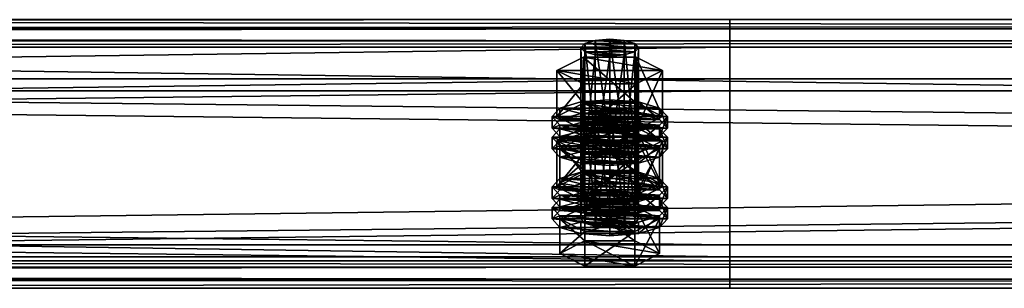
# Model space of a CAD drawing. Header units: millimetres. Extents: x 60485 to 71303, y 100 to 16900.
# Tile 518 of 656: x 63352 to 63557, y 12455 to 12511. Entities that reach past the tile are written whole.
import ezdxf

# ---------------------------------------------------------------- set-up
doc = ezdxf.new("R2010")
doc.units = ezdxf.units.MM
doc.layers.add('13', color=7, linetype='Continuous')
doc.layers.add('9', color=7, linetype='Continuous')

msp = doc.modelspace()

# ---------------------------------------------------------------- meshes
at = {"layer": '13', "color": 7}
mesh = msp.add_polyface(dxfattribs=at)
corners = [(63475, 12503.01, 4433.37), (63472, 12503.24, 4434.14), (63472, 12482.21, 4440.57), (63469.8, 12503.89, 4436.24), (63469.8, 12482.85, 4442.67), (63469, 12504.76, 4439.11), (63469, 12483.73, 4445.54), (63469.8, 12505.64, 4441.97), (63469.8, 12484.6, 4448.41), (63472, 12506.28, 4444.07), (63472, 12485.25, 4450.51), (63475, 12506.52, 4444.84), (63475, 12485.48, 4451.28), (63478, 12503.24, 4434.14), (63480.2, 12503.89, 4436.24), (63481, 12504.76, 4439.11), (63480.2, 12505.64, 4441.97), (63478, 12506.28, 4444.07), (63480.48, 12497.2, 4431.48), (63469.52, 12497.2, 4431.48), (63469.52, 12487.64, 4434.41), (63464.03, 12499.98, 4440.57), (63464.03, 12490.42, 4443.49), (63469.52, 12502.76, 4449.65), (63469.52, 12493.2, 4452.58), (63480.48, 12493.2, 4452.58), (63485.97, 12499.98, 4440.57), (63480.48, 12487.64, 4434.41), (63464.61, 12487.87, 4450.55), (63485.39, 12487.87, 4450.55), (63469, 12489.16, 4454.75), (63481, 12489.16, 4454.75), (63475, 12489.63, 4456.29), (63464.61, 12488.66, 4437.76), (63463, 12490.42, 4443.49), (63463, 12488.03, 4444.22), (63464.61, 12492.17, 4449.23), (63464.61, 12489.78, 4449.96), (63469, 12493.46, 4453.43), (63469, 12491.07, 4454.16), (63475, 12493.93, 4454.97), (63475, 12491.54, 4455.7), (63485.39, 12488.66, 4437.76), (63487, 12490.42, 4443.49), (63485.39, 12492.17, 4449.23), (63481, 12493.46, 4453.43), (63485.39, 12489.78, 4449.96), (63487, 12488.03, 4444.22), (63472, 12488.62, 4386.32), (63478, 12488.62, 4386.32), (63469.8, 12489.26, 4388.42), (63480.2, 12489.26, 4388.42), (63469, 12490.14, 4391.29), (63481, 12490.14, 4391.29), (63469.8, 12491.02, 4394.16), (63480.2, 12491.02, 4394.16), (63472, 12491.66, 4396.26)]
mesh.append_faces([[corners[k] for k in face] for face in [(5, 8, 6, 6), (7, 10, 8, 8), (9, 12, 10, 10), (13, 1, 0, 0), (9, 17, 11, 11), (19, 22, 20, 20), (21, 24, 22, 22), (23, 25, 24, 24), (18, 21, 19, 19), (30, 31, 32, 32), (34, 37, 35, 35), (36, 39, 37, 37), (38, 41, 39, 39), (38, 45, 40, 40)]], dxfattribs={"vtx0": -1, "color": 7})
mesh.append_faces([[corners[k] for k in face] for face in [(1, 13, 3, 3), (3, 14, 5, 5), (5, 15, 7, 7), (7, 16, 9, 9), (21, 26, 23, 23), (24, 27, 22, 22), (28, 29, 30, 30), (33, 42, 34, 34), (34, 43, 36, 36), (36, 44, 38, 38), (39, 46, 37, 37), (37, 47, 35, 35), (48, 49, 50, 50), (50, 51, 52, 52), (52, 53, 54, 54), (54, 55, 56, 56)]], dxfattribs={"vtx0": -1, "vtx1": -1, "color": 7})
mesh.append_faces([[corners[k] for k in face] for face in [(0, 1, 2, 2), (1, 3, 4, 4), (3, 5, 6, 6), (5, 7, 8, 8), (7, 9, 10, 10), (9, 11, 12, 12), (18, 19, 20, 20), (19, 21, 22, 22), (21, 23, 24, 24), (33, 34, 35, 35), (34, 36, 37, 37), (36, 38, 39, 39), (38, 40, 41, 41)]], dxfattribs={"vtx2": -1, "vtx3": -1, "color": 7})
mesh = msp.add_polyface(dxfattribs=at)
corners = [(63481, 12504.76, 4439.11), (63480.2, 12503.89, 4436.24), (63480.2, 12482.85, 4442.67), (63481, 12483.73, 4445.54), (63478, 12503.24, 4434.14), (63478, 12482.21, 4440.57), (63475, 12503.01, 4433.37), (63475, 12481.97, 4439.8), (63475, 12506.52, 4444.84), (63478, 12506.28, 4444.07), (63478, 12485.25, 4450.51), (63475, 12485.48, 4451.28), (63480.2, 12505.64, 4441.97), (63480.2, 12484.6, 4448.41), (63469.8, 12503.89, 4436.24), (63469, 12504.76, 4439.11), (63469.8, 12505.64, 4441.97), (63472, 12506.28, 4444.07), (63485.97, 12499.98, 4440.57), (63480.48, 12497.2, 4431.48), (63480.48, 12487.64, 4434.41), (63485.97, 12490.42, 4443.49), (63469.52, 12487.64, 4434.41), (63469.52, 12502.76, 4449.65), (63480.48, 12502.76, 4449.65), (63480.48, 12493.2, 4452.58), (63464.03, 12499.98, 4440.57), (63469.52, 12493.2, 4452.58), (63469, 12489.16, 4454.75), (63485.39, 12487.87, 4450.55), (63481, 12489.16, 4454.75), (63475, 12493.93, 4454.97), (63481, 12493.46, 4453.43), (63481, 12491.07, 4454.16), (63475, 12491.54, 4455.7), (63485.39, 12492.17, 4449.23), (63485.39, 12489.78, 4449.96), (63487, 12490.42, 4443.49), (63487, 12488.03, 4444.22), (63463, 12490.42, 4443.49), (63485.39, 12488.66, 4437.76), (63464.61, 12492.17, 4449.23), (63469, 12493.46, 4453.43), (63469, 12491.07, 4454.16), (63464.61, 12489.78, 4449.96), (63478, 12488.62, 4386.32), (63472, 12488.62, 4386.32), (63475, 12488.38, 4385.56), (63469.8, 12489.26, 4388.42), (63480.2, 12489.26, 4388.42), (63469, 12490.14, 4391.29), (63481, 12490.14, 4391.29), (63469.8, 12491.02, 4394.16), (63480.2, 12491.02, 4394.16), (63472, 12491.66, 4396.26), (63478, 12491.66, 4396.26), (63475, 12491.89, 4397.03)]
mesh.append_faces([[corners[k] for k in face] for face in [(0, 2, 3, 3), (8, 10, 11, 11), (9, 13, 10, 10), (12, 3, 13, 13), (18, 20, 21, 21), (19, 22, 20, 20), (24, 21, 25, 25), (23, 18, 24, 24), (21, 27, 25, 25), (31, 33, 34, 34), (32, 36, 33, 33), (35, 38, 36, 36), (33, 43, 34, 34), (45, 46, 47, 47), (54, 55, 56, 56)]], dxfattribs={"vtx0": -1, "color": 7})
mesh.append_faces([[corners[k] for k in face] for face in [(14, 4, 1, 1), (15, 1, 0, 0), (16, 0, 12, 12), (17, 12, 9, 9), (26, 19, 18, 18), (27, 21, 20, 20), (28, 29, 30, 30), (39, 40, 37, 37), (41, 37, 35, 35), (42, 35, 32, 32), (43, 33, 36, 36), (44, 36, 38, 38), (48, 45, 49, 49), (50, 49, 51, 51), (52, 51, 53, 53), (54, 53, 55, 55)]], dxfattribs={"vtx0": -1, "vtx2": -1, "vtx3": -1, "color": 7})
mesh.append_faces([[corners[k] for k in face] for face in [(0, 1, 2, 2), (1, 4, 5, 5), (4, 6, 7, 7), (8, 9, 10, 10), (9, 12, 13, 13), (12, 0, 3, 3), (18, 19, 20, 20), (23, 24, 25, 25), (24, 18, 21, 21), (31, 32, 33, 33), (32, 35, 36, 36), (35, 37, 38, 38)]], dxfattribs={"vtx2": -1, "vtx3": -1, "color": 7})
mesh = msp.add_polyface(dxfattribs=at)
corners = [(63475, 12503.01, 4433.37), (63472, 12482.21, 4440.57), (63475, 12481.97, 4439.8), (63472, 12503.24, 4434.14), (63469.8, 12482.85, 4442.67), (63469.8, 12503.89, 4436.24), (63469, 12483.73, 4445.54), (63478, 12485.25, 4450.51), (63472, 12485.25, 4450.51), (63475, 12485.48, 4451.28), (63481, 12483.73, 4445.54), (63469.8, 12484.6, 4448.41), (63480.2, 12482.85, 4442.67), (63478, 12482.21, 4440.57), (63464.61, 12483.73, 4445.54), (63469.8, 12486.36, 4454.15), (63469.8, 12479.19, 4456.34), (63480.2, 12481.09, 4436.93), (63469.8, 12481.09, 4436.93), (63464.03, 12490.42, 4443.49), (63480.48, 12487.64, 4434.41), (63469.52, 12487.64, 4434.41), (63475, 12482.61, 4433.33), (63469, 12483.08, 4434.87), (63469, 12480.69, 4435.6), (63464.61, 12484.36, 4439.07), (63464.61, 12481.97, 4439.8), (63463, 12486.12, 4444.81), (63463, 12483.73, 4445.54), (63464.61, 12487.87, 4450.55), (63464.61, 12485.48, 4451.28), (63469, 12489.16, 4454.75), (63469, 12486.77, 4455.48), (63475, 12489.63, 4456.29), (63475, 12487.24, 4457.02), (63481, 12483.08, 4434.87), (63485.39, 12484.36, 4439.07), (63487, 12486.12, 4444.81), (63485.39, 12485.48, 4451.28), (63487, 12483.73, 4445.54), (63485.39, 12481.97, 4439.8), (63475, 12486.91, 4432.02), (63469, 12487.38, 4433.56), (63469, 12484.99, 4434.29), (63475, 12484.52, 4432.75), (63464.61, 12488.66, 4437.76), (63464.61, 12486.27, 4438.49), (63463, 12488.03, 4444.22), (63481, 12487.38, 4433.56), (63485.39, 12486.27, 4438.49), (63481, 12484.99, 4434.29), (63472, 12491.66, 4396.26), (63475, 12491.89, 4397.03), (63475, 12470.86, 4403.47), (63464.03, 12485.36, 4392.76), (63469.52, 12488.14, 4401.84), (63469.52, 12478.57, 4404.76), (63480.48, 12482.58, 4383.67), (63469.52, 12482.58, 4383.67), (63485.97, 12485.36, 4392.76)]
mesh.append_faces([[corners[k] for k in face] for face in [(0, 1, 2, 2), (3, 4, 1, 1), (5, 6, 4, 4), (7, 8, 9, 9), (4, 2, 1, 1), (17, 14, 18, 18), (19, 20, 21, 21), (23, 26, 24, 24), (25, 28, 26, 26), (27, 30, 28, 28), (29, 32, 30, 30), (31, 34, 32, 32), (41, 43, 44, 44), (42, 46, 43, 43), (45, 47, 46, 46), (57, 54, 58, 58)]], dxfattribs={"vtx0": -1, "color": 7})
mesh.append_faces([[corners[k] for k in face] for face in [(8, 10, 11, 11), (11, 10, 6, 6), (6, 12, 4, 4), (14, 17, 15, 15), (23, 35, 25, 25), (25, 36, 27, 27), (27, 37, 29, 29), (34, 38, 32, 32), (32, 38, 30, 30), (30, 39, 28, 28), (28, 40, 26, 26), (42, 48, 45, 45), (47, 49, 46, 46), (46, 50, 43, 43), (54, 59, 55, 55)]], dxfattribs={"vtx0": -1, "vtx1": -1, "color": 7})
mesh.append_faces([[corners[k] for k in face] for face in [(4, 13, 2, 2)]], dxfattribs={"vtx0": -1, "vtx2": -1, "vtx3": -1, "color": 7})
mesh.append_faces([[corners[k] for k in face] for face in [(14, 15, 16, 16), (22, 23, 24, 24), (23, 25, 26, 26), (25, 27, 28, 28), (27, 29, 30, 30), (29, 31, 32, 32), (31, 33, 34, 34), (41, 42, 43, 43), (42, 45, 46, 46), (51, 52, 53, 53), (54, 55, 56, 56)]], dxfattribs={"vtx2": -1, "vtx3": -1, "color": 7})
mesh = msp.add_polyface(dxfattribs=at)
corners = [(63480.2, 12503.89, 4436.24), (63478, 12482.21, 4440.57), (63480.2, 12482.85, 4442.67), (63478, 12503.24, 4434.14), (63475, 12481.97, 4439.8), (63472, 12485.25, 4450.51), (63478, 12485.25, 4450.51), (63480.2, 12484.6, 4448.41), (63481, 12483.73, 4445.54), (63469, 12483.73, 4445.54), (63469.8, 12482.85, 4442.67), (63469.8, 12486.36, 4454.15), (63480.2, 12486.36, 4454.15), (63480.2, 12479.19, 4456.34), (63480.2, 12481.09, 4436.93), (63485.39, 12483.73, 4445.54), (63487, 12486.12, 4444.81), (63485.39, 12484.36, 4439.07), (63485.39, 12481.97, 4439.8), (63487, 12483.73, 4445.54), (63481, 12483.08, 4434.87), (63481, 12480.69, 4435.6), (63475, 12482.61, 4433.33), (63475, 12480.22, 4434.07), (63475, 12489.63, 4456.29), (63481, 12489.16, 4454.75), (63481, 12486.77, 4455.48), (63475, 12487.24, 4457.02), (63485.39, 12487.87, 4450.55), (63485.39, 12485.48, 4451.28), (63469, 12483.08, 4434.87), (63464.61, 12484.36, 4439.07), (63463, 12486.12, 4444.81), (63464.61, 12487.87, 4450.55), (63464.61, 12485.48, 4451.28), (63463, 12483.73, 4445.54), (63464.61, 12481.97, 4439.8), (63487, 12490.42, 4443.49), (63485.39, 12488.66, 4437.76), (63485.39, 12486.27, 4438.49), (63487, 12488.03, 4444.22), (63481, 12487.38, 4433.56), (63481, 12484.99, 4434.29), (63475, 12486.91, 4432.02), (63475, 12484.52, 4432.75), (63469, 12487.38, 4433.56), (63464.61, 12488.66, 4437.76), (63463, 12488.03, 4444.22), (63464.61, 12486.27, 4438.49), (63469, 12484.99, 4434.29), (63469.52, 12488.14, 4401.84), (63480.48, 12488.14, 4401.84), (63480.48, 12478.57, 4404.76), (63485.97, 12485.36, 4392.76), (63485.97, 12475.79, 4395.68), (63464.03, 12485.36, 4392.76), (63480.48, 12482.58, 4383.67)]
mesh.append_faces([[corners[k] for k in face] for face in [(0, 1, 2, 2), (3, 4, 1, 1), (11, 15, 12, 12), (16, 18, 19, 19), (17, 21, 18, 18), (24, 26, 27, 27), (25, 29, 26, 26), (28, 19, 29, 29), (20, 30, 22, 22), (29, 27, 26, 26), (37, 39, 40, 40), (38, 42, 39, 39), (41, 44, 42, 42), (41, 45, 43, 43), (49, 42, 44, 44), (50, 53, 51, 51)]], dxfattribs={"vtx0": -1, "color": 7})
mesh.append_faces([[corners[k] for k in face] for face in [(5, 6, 7, 7), (5, 7, 8, 8), (9, 8, 2, 2), (10, 2, 1, 1), (11, 14, 15, 15), (31, 20, 17, 17), (32, 17, 16, 16), (33, 16, 28, 28), (34, 29, 19, 19), (35, 19, 18, 18), (36, 18, 21, 21), (46, 41, 38, 38), (47, 40, 39, 39), (48, 39, 42, 42), (55, 56, 53, 53)]], dxfattribs={"vtx0": -1, "vtx2": -1, "vtx3": -1, "color": 7})
mesh.append_faces([[corners[k] for k in face] for face in [(11, 12, 13, 13), (16, 17, 18, 18), (17, 20, 21, 21), (20, 22, 23, 23), (24, 25, 26, 26), (25, 28, 29, 29), (28, 16, 19, 19), (37, 38, 39, 39), (38, 41, 42, 42), (41, 43, 44, 44), (50, 51, 52, 52), (51, 53, 54, 54)]], dxfattribs={"vtx2": -1, "vtx3": -1, "color": 7})
mesh = msp.add_polyface(dxfattribs=at)
corners = [(63485.39, 12483.73, 4445.54), (63480.2, 12481.09, 4436.93), (63480.2, 12473.92, 4439.13), (63485.39, 12476.55, 4447.73), (63469.8, 12473.92, 4439.13), (63480.2, 12486.36, 4454.15), (63480.2, 12479.19, 4456.34), (63469.8, 12479.19, 4456.34), (63481, 12483.08, 4434.87), (63475, 12480.22, 4434.07), (63481, 12480.69, 4435.6), (63481, 12490.14, 4391.29), (63480.2, 12489.26, 4388.42), (63480.2, 12468.22, 4394.86), (63481, 12469.1, 4397.73), (63478, 12488.62, 4386.32), (63478, 12467.58, 4392.76), (63475, 12488.38, 4385.56), (63475, 12467.35, 4391.99), (63475, 12491.89, 4397.03), (63478, 12491.66, 4396.26), (63478, 12470.62, 4402.7), (63475, 12470.86, 4403.47), (63480.2, 12491.02, 4394.16), (63480.2, 12469.98, 4400.6), (63485.97, 12485.36, 4392.76), (63480.48, 12482.58, 4383.67), (63480.48, 12473.02, 4386.6), (63485.97, 12475.79, 4395.68), (63469.52, 12473.02, 4386.6), (63480.48, 12488.14, 4401.84), (63480.48, 12478.57, 4404.76), (63469.52, 12478.57, 4404.76), (63475, 12475, 4408.47), (63481, 12474.53, 4406.93), (63481, 12472.14, 4407.67), (63469, 12474.53, 4406.93), (63485.39, 12473.25, 4402.73), (63487, 12475.79, 4395.68), (63485.39, 12474.04, 4389.94), (63485.39, 12471.65, 4390.67), (63487, 12473.4, 4396.41), (63475, 12479.3, 4407.16), (63481, 12478.83, 4405.62), (63481, 12476.44, 4406.35), (63475, 12476.91, 4407.89), (63485.39, 12477.55, 4401.42), (63485.39, 12475.16, 4402.15), (63464.61, 12474.04, 4389.94), (63481, 12472.75, 4385.74), (63463, 12475.79, 4395.68), (63464.61, 12477.55, 4401.42), (63469, 12478.83, 4405.62), (63469, 12476.44, 4406.35), (63464.61, 12475.16, 4402.15)]
mesh.append_faces([[corners[k] for k in face] for face in [(0, 2, 3, 3), (1, 4, 2, 2), (5, 3, 6, 6), (3, 7, 6, 6), (8, 9, 10, 10), (11, 13, 14, 14), (12, 16, 13, 13), (19, 21, 22, 22), (20, 24, 21, 21), (23, 14, 24, 24), (25, 27, 28, 28), (26, 29, 27, 27), (30, 28, 31, 31), (28, 32, 31, 31), (38, 40, 41, 41), (42, 44, 45, 45), (43, 47, 44, 44), (46, 41, 47, 47), (52, 43, 42, 42), (44, 53, 45, 45)]], dxfattribs={"vtx0": -1, "color": 7})
mesh.append_faces([[corners[k] for k in face] for face in [(7, 3, 2, 2), (32, 28, 27, 27), (36, 37, 34, 34), (48, 49, 39, 39), (50, 39, 38, 38), (51, 38, 46, 46), (52, 46, 43, 43), (53, 44, 47, 47), (54, 47, 41, 41)]], dxfattribs={"vtx0": -1, "vtx2": -1, "vtx3": -1, "color": 7})
mesh.append_faces([[corners[k] for k in face] for face in [(0, 1, 2, 2), (5, 0, 3, 3), (11, 12, 13, 13), (12, 15, 16, 16), (15, 17, 18, 18), (19, 20, 21, 21), (20, 23, 24, 24), (23, 11, 14, 14), (25, 26, 27, 27), (33, 34, 35, 35), (38, 39, 40, 40), (42, 43, 44, 44), (43, 46, 47, 47), (46, 38, 41, 41)]], dxfattribs={"vtx2": -1, "vtx3": -1, "color": 7})
mesh = msp.add_polyface(dxfattribs=at)
corners = [(63480.2, 12481.09, 4436.93), (63469.8, 12481.09, 4436.93), (63469.8, 12473.92, 4439.13), (63464.61, 12483.73, 4445.54), (63464.61, 12476.55, 4447.73), (63469.8, 12479.19, 4456.34), (63469.8, 12486.36, 4454.15), (63480.2, 12479.19, 4456.34), (63480.2, 12473.92, 4439.13), (63475, 12482.61, 4433.33), (63469, 12480.69, 4435.6), (63475, 12480.22, 4434.07), (63464.61, 12481.97, 4439.8), (63481, 12480.69, 4435.6), (63475, 12488.38, 4385.56), (63472, 12488.62, 4386.32), (63472, 12467.58, 4392.76), (63469.8, 12489.26, 4388.42), (63469.8, 12468.22, 4394.86), (63469, 12490.14, 4391.29), (63469, 12469.1, 4397.73), (63469.8, 12491.02, 4394.16), (63469.8, 12469.98, 4400.6), (63472, 12491.66, 4396.26), (63472, 12470.62, 4402.7), (63475, 12470.86, 4403.47), (63480.48, 12482.58, 4383.67), (63469.52, 12482.58, 4383.67), (63469.52, 12473.02, 4386.6), (63464.03, 12485.36, 4392.76), (63464.03, 12475.79, 4395.68), (63469.52, 12478.57, 4404.76), (63469.52, 12488.14, 4401.84), (63480.48, 12478.57, 4404.76), (63480.48, 12473.02, 4386.6), (63464.61, 12473.25, 4402.73), (63469, 12474.53, 4406.93), (63469, 12472.14, 4407.67), (63475, 12475, 4408.47), (63475, 12472.61, 4409.2), (63485.39, 12473.25, 4402.73), (63481, 12474.53, 4406.93), (63464.61, 12474.04, 4389.94), (63463, 12475.79, 4395.68), (63463, 12473.4, 4396.41), (63464.61, 12477.55, 4401.42), (63464.61, 12475.16, 4402.15), (63469, 12478.83, 4405.62), (63469, 12476.44, 4406.35), (63475, 12479.3, 4407.16), (63475, 12476.91, 4407.89), (63469, 12472.75, 4385.74), (63481, 12472.75, 4385.74), (63485.39, 12474.04, 4389.94), (63487, 12475.79, 4395.68), (63485.39, 12477.55, 4401.42), (63485.39, 12475.16, 4402.15), (63487, 12473.4, 4396.41)]
mesh.append_faces([[corners[k] for k in face] for face in [(1, 4, 2, 2), (3, 5, 4, 4), (6, 7, 5, 5), (4, 8, 2, 2), (9, 10, 11, 11), (10, 13, 11, 11), (17, 20, 18, 18), (19, 22, 20, 20), (21, 24, 22, 22), (23, 25, 24, 24), (27, 30, 28, 28), (29, 31, 30, 30), (32, 33, 31, 31), (30, 34, 28, 28), (36, 41, 38, 38), (43, 46, 44, 44), (45, 48, 46, 46), (47, 50, 48, 48)]], dxfattribs={"vtx0": -1, "color": 7})
mesh.append_faces([[corners[k] for k in face] for face in [(5, 8, 4, 4), (12, 13, 10, 10), (31, 34, 30, 30), (35, 40, 36, 36), (51, 52, 42, 42), (42, 53, 43, 43), (43, 54, 45, 45), (45, 55, 47, 47), (48, 56, 46, 46), (46, 57, 44, 44)]], dxfattribs={"vtx0": -1, "vtx1": -1, "color": 7})
mesh.append_faces([[corners[k] for k in face] for face in [(0, 1, 2, 2), (1, 3, 4, 4), (14, 15, 16, 16), (15, 17, 18, 18), (17, 19, 20, 20), (19, 21, 22, 22), (21, 23, 24, 24), (26, 27, 28, 28), (27, 29, 30, 30), (35, 36, 37, 37), (36, 38, 39, 39), (42, 43, 44, 44), (43, 45, 46, 46), (45, 47, 48, 48), (47, 49, 50, 50)]], dxfattribs={"vtx2": -1, "vtx3": -1, "color": 7})
mesh = msp.add_polyface(dxfattribs=at)
corners = [(63475, 12488.38, 4385.56), (63472, 12467.58, 4392.76), (63475, 12467.35, 4391.99), (63472, 12488.62, 4386.32), (63469.8, 12468.22, 4394.86), (63475, 12470.86, 4403.47), (63480.2, 12469.98, 4400.6), (63472, 12470.62, 4402.7), (63469.8, 12469.98, 4400.6), (63481, 12469.1, 4397.73), (63469, 12469.1, 4397.73), (63480.2, 12468.22, 4394.86), (63478, 12467.58, 4392.76), (63480.2, 12466.47, 4389.12), (63469.8, 12466.47, 4389.12), (63469.8, 12459.3, 4391.32), (63464.61, 12469.1, 4397.73), (63464.61, 12461.93, 4399.92), (63469.8, 12471.73, 4406.33), (63469.8, 12464.56, 4408.53), (63480.2, 12464.56, 4408.53), (63480.2, 12459.3, 4391.32), (63475, 12467.98, 4385.52), (63469, 12468.45, 4387.06), (63469, 12466.06, 4387.79), (63475, 12465.59, 4386.25), (63464.61, 12469.74, 4391.26), (63464.61, 12467.35, 4391.99), (63463, 12471.49, 4397), (63463, 12469.1, 4397.73), (63464.61, 12473.25, 4402.73), (63464.61, 12470.86, 4403.47), (63469, 12472.14, 4407.67), (63469, 12474.53, 4406.93), (63475, 12472.61, 4409.2), (63481, 12468.45, 4387.06), (63485.39, 12469.74, 4391.26), (63487, 12471.49, 4397), (63485.39, 12470.86, 4403.47), (63487, 12469.1, 4397.73), (63485.39, 12467.35, 4391.99), (63481, 12466.06, 4387.79), (63475, 12472.28, 4384.21), (63469, 12472.75, 4385.74), (63469, 12470.36, 4386.47), (63475, 12469.89, 4384.94), (63464.61, 12474.04, 4389.94), (63464.61, 12471.65, 4390.67), (63463, 12473.4, 4396.41), (63485.39, 12471.65, 4390.67), (63481, 12470.36, 4386.47)]
mesh.append_faces([[corners[k] for k in face] for face in [(0, 1, 2, 2), (3, 4, 1, 1), (1, 12, 2, 2), (14, 17, 15, 15), (16, 19, 17, 17), (18, 20, 19, 19), (13, 16, 14, 14), (17, 21, 15, 15), (22, 24, 25, 25), (23, 27, 24, 24), (26, 29, 27, 27), (28, 31, 29, 29), (30, 32, 31, 31), (33, 34, 32, 32), (35, 23, 22, 22), (42, 44, 45, 45), (43, 47, 44, 44), (46, 48, 47, 47)]], dxfattribs={"vtx0": -1, "color": 7})
mesh.append_faces([[corners[k] for k in face] for face in [(5, 6, 7, 7), (7, 6, 8, 8), (8, 9, 10, 10), (10, 11, 4, 4), (4, 12, 1, 1), (16, 13, 18, 18), (19, 21, 17, 17), (23, 35, 26, 26), (26, 36, 28, 28), (28, 37, 30, 30), (32, 38, 31, 31), (31, 39, 29, 29), (29, 40, 27, 27), (27, 41, 24, 24), (48, 49, 47, 47), (47, 50, 44, 44)]], dxfattribs={"vtx0": -1, "vtx1": -1, "color": 7})
mesh.append_faces([[corners[k] for k in face] for face in [(13, 14, 15, 15), (14, 16, 17, 17), (16, 18, 19, 19), (22, 23, 24, 24), (23, 26, 27, 27), (26, 28, 29, 29), (28, 30, 31, 31), (42, 43, 44, 44), (43, 46, 47, 47)]], dxfattribs={"vtx2": -1, "vtx3": -1, "color": 7})
mesh = msp.add_polyface(dxfattribs=at)
corners = [(63478, 12488.62, 4386.32), (63475, 12467.35, 4391.99), (63478, 12467.58, 4392.76), (63480.2, 12469.98, 4400.6), (63475, 12470.86, 4403.47), (63478, 12470.62, 4402.7), (63469.8, 12469.98, 4400.6), (63481, 12469.1, 4397.73), (63469, 12469.1, 4397.73), (63480.2, 12468.22, 4394.86), (63469.8, 12468.22, 4394.86), (63485.39, 12469.1, 4397.73), (63480.2, 12466.47, 4389.12), (63480.2, 12459.3, 4391.32), (63485.39, 12461.93, 4399.92), (63469.8, 12459.3, 4391.32), (63469.8, 12471.73, 4406.33), (63480.2, 12471.73, 4406.33), (63480.2, 12464.56, 4408.53), (63469.8, 12464.56, 4408.53), (63487, 12471.49, 4397), (63485.39, 12469.74, 4391.26), (63485.39, 12467.35, 4391.99), (63487, 12469.1, 4397.73), (63481, 12468.45, 4387.06), (63481, 12466.06, 4387.79), (63475, 12467.98, 4385.52), (63475, 12465.59, 4386.25), (63475, 12475, 4408.47), (63481, 12472.14, 4407.67), (63475, 12472.61, 4409.2), (63481, 12474.53, 4406.93), (63485.39, 12473.25, 4402.73), (63485.39, 12470.86, 4403.47), (63464.61, 12469.74, 4391.26), (63463, 12471.49, 4397), (63464.61, 12473.25, 4402.73), (63469, 12472.14, 4407.67), (63464.61, 12470.86, 4403.47), (63463, 12469.1, 4397.73), (63464.61, 12467.35, 4391.99), (63469, 12466.06, 4387.79), (63485.39, 12474.04, 4389.94), (63481, 12472.75, 4385.74), (63481, 12470.36, 4386.47), (63485.39, 12471.65, 4390.67), (63475, 12472.28, 4384.21), (63475, 12469.89, 4384.94), (63469, 12472.75, 4385.74), (63463, 12473.4, 4396.41), (63487, 12473.4, 4396.41), (63464.61, 12471.65, 4390.67), (63469, 12470.36, 4386.47)]
mesh.append_faces([[corners[k] for k in face] for face in [(0, 1, 2, 2), (3, 4, 5, 5), (11, 13, 14, 14), (12, 15, 13, 13), (17, 14, 18, 18), (16, 11, 17, 17), (14, 19, 18, 18), (20, 22, 23, 23), (21, 25, 22, 22), (24, 27, 25, 25), (28, 29, 30, 30), (31, 33, 29, 29), (32, 23, 33, 33), (29, 37, 30, 30), (41, 25, 27, 27), (42, 44, 45, 45), (43, 47, 44, 44), (43, 48, 46, 46), (52, 44, 47, 47)]], dxfattribs={"vtx0": -1, "color": 7})
mesh.append_faces([[corners[k] for k in face] for face in [(6, 3, 7, 7), (8, 7, 9, 9), (10, 9, 2, 2), (16, 12, 11, 11), (19, 14, 13, 13), (34, 24, 21, 21), (35, 21, 20, 20), (36, 20, 32, 32), (37, 29, 33, 33), (38, 33, 23, 23), (39, 23, 22, 22), (40, 22, 25, 25), (49, 50, 45, 45), (51, 45, 44, 44)]], dxfattribs={"vtx0": -1, "vtx2": -1, "vtx3": -1, "color": 7})
mesh.append_faces([[corners[k] for k in face] for face in [(11, 12, 13, 13), (16, 17, 18, 18), (17, 11, 14, 14), (20, 21, 22, 22), (21, 24, 25, 25), (24, 26, 27, 27), (31, 32, 33, 33), (32, 20, 23, 23), (42, 43, 44, 44), (43, 46, 47, 47)]], dxfattribs={"vtx2": -1, "vtx3": -1, "color": 7})
at = {"layer": '9', "color": 243}
mesh = msp.add_polyface(dxfattribs=at)
corners = [(60500, 12506.2, 4349.78), (60500, 12461.25, 4363.53), (63500, 12461.25, 4363.53), (63500, 12506.2, 4349.78), (60500, 12495.77, 4476.37), (63500, 12495.77, 4476.37), (60500, 12460.39, 4487.19), (63500, 12460.39, 4487.19), (60500, 12456.58, 4474.76), (63500, 12456.58, 4474.76), (60500, 12454.67, 4475.34), (63500, 12454.67, 4475.34), (60500, 12459.06, 4489.69), (63500, 12459.06, 4489.69), (60500, 12498.27, 4477.69), (63500, 12498.27, 4477.69), (60500, 12463.75, 4364.85), (63500, 12463.75, 4364.85), (60500, 12504.87, 4352.28), (63500, 12504.87, 4352.28), (60500, 12508.67, 4364.71), (63500, 12508.67, 4364.71), (60500, 12510.59, 4364.12), (63500, 12510.59, 4364.12)]
mesh.append_faces([[corners[k] for k in face] for face in [(0, 2, 3, 3), (1, 5, 2, 2), (4, 7, 5, 5), (6, 9, 7, 7), (8, 11, 9, 9), (10, 13, 11, 11), (12, 15, 13, 13), (14, 17, 15, 15), (16, 19, 17, 17), (18, 21, 19, 19), (20, 23, 21, 21), (22, 3, 23, 23), (20, 0, 22, 22), (8, 12, 10, 10), (11, 7, 9, 9)]], dxfattribs={"vtx0": -1, "color": 243})
mesh.append_faces([[corners[k] for k in face] for face in [(1, 16, 4, 4), (16, 0, 18, 18), (18, 0, 20, 20), (12, 6, 14, 14), (14, 4, 16, 16), (3, 19, 23, 23), (19, 2, 17, 17), (17, 2, 15, 15), (15, 5, 13, 13), (13, 7, 11, 11)]], dxfattribs={"vtx0": -1, "vtx1": -1, "color": 243})
mesh.append_faces([[corners[k] for k in face] for face in [(16, 1, 0, 0), (12, 8, 6, 6), (14, 6, 4, 4), (19, 3, 2, 2), (15, 2, 5, 5), (13, 5, 7, 7)]], dxfattribs={"vtx0": -1, "vtx2": -1, "vtx3": -1, "color": 243})
mesh.append_faces([[corners[k] for k in face] for face in [(21, 23, 19, 19)]], dxfattribs={"vtx1": -1, "color": 243})
mesh.append_faces([[corners[k] for k in face] for face in [(0, 1, 2, 2), (1, 4, 5, 5), (4, 6, 7, 7), (6, 8, 9, 9), (8, 10, 11, 11), (10, 12, 13, 13), (12, 14, 15, 15), (14, 16, 17, 17), (16, 18, 19, 19), (18, 20, 21, 21), (20, 22, 23, 23), (22, 0, 3, 3)]], dxfattribs={"vtx2": -1, "vtx3": -1, "color": 243})
mesh = msp.add_polyface(dxfattribs=at)
corners = [(62900, 12506.2, 4349.78), (62900, 12461.25, 4363.53), (66100, 12461.25, 4363.53), (66100, 12506.2, 4349.78), (62900, 12495.77, 4476.37), (66100, 12495.77, 4476.37), (62900, 12460.39, 4487.19), (66100, 12460.39, 4487.19), (62900, 12456.58, 4474.76), (66100, 12456.58, 4474.76), (62900, 12454.67, 4475.34), (66100, 12454.67, 4475.34), (62900, 12459.06, 4489.69), (66100, 12459.06, 4489.69), (62900, 12498.27, 4477.69), (66100, 12498.27, 4477.69), (62900, 12463.75, 4364.85), (66100, 12463.75, 4364.85), (62900, 12504.87, 4352.28), (66100, 12504.87, 4352.28), (62900, 12508.67, 4364.71), (66100, 12508.67, 4364.71), (62900, 12510.59, 4364.12), (66100, 12510.59, 4364.12)]
mesh.append_faces([[corners[k] for k in face] for face in [(0, 2, 3, 3), (1, 5, 2, 2), (4, 7, 5, 5), (6, 9, 7, 7), (8, 11, 9, 9), (10, 13, 11, 11), (12, 15, 13, 13), (14, 17, 15, 15), (16, 19, 17, 17), (18, 21, 19, 19), (20, 23, 21, 21), (22, 3, 23, 23), (20, 0, 22, 22), (8, 12, 10, 10), (3, 21, 23, 23), (13, 9, 11, 11)]], dxfattribs={"vtx0": -1, "color": 243})
mesh.append_faces([[corners[k] for k in face] for face in [(1, 16, 4, 4), (16, 0, 18, 18), (18, 0, 20, 20), (12, 6, 14, 14), (21, 3, 19, 19), (19, 2, 17, 17), (17, 2, 15, 15), (15, 5, 13, 13)]], dxfattribs={"vtx0": -1, "vtx1": -1, "color": 243})
mesh.append_faces([[corners[k] for k in face] for face in [(16, 1, 0, 0), (4, 16, 14, 14), (12, 8, 6, 6), (14, 6, 4, 4), (19, 3, 2, 2), (15, 2, 5, 5), (13, 5, 7, 7), (13, 7, 9, 9)]], dxfattribs={"vtx0": -1, "vtx2": -1, "vtx3": -1, "color": 243})
mesh.append_faces([[corners[k] for k in face] for face in [(0, 1, 2, 2), (1, 4, 5, 5), (4, 6, 7, 7), (6, 8, 9, 9), (8, 10, 11, 11), (10, 12, 13, 13), (12, 14, 15, 15), (14, 16, 17, 17), (16, 18, 19, 19), (18, 20, 21, 21), (20, 22, 23, 23), (22, 0, 3, 3)]], dxfattribs={"vtx2": -1, "vtx3": -1, "color": 243})

doc.saveas('drawing.dxf')
